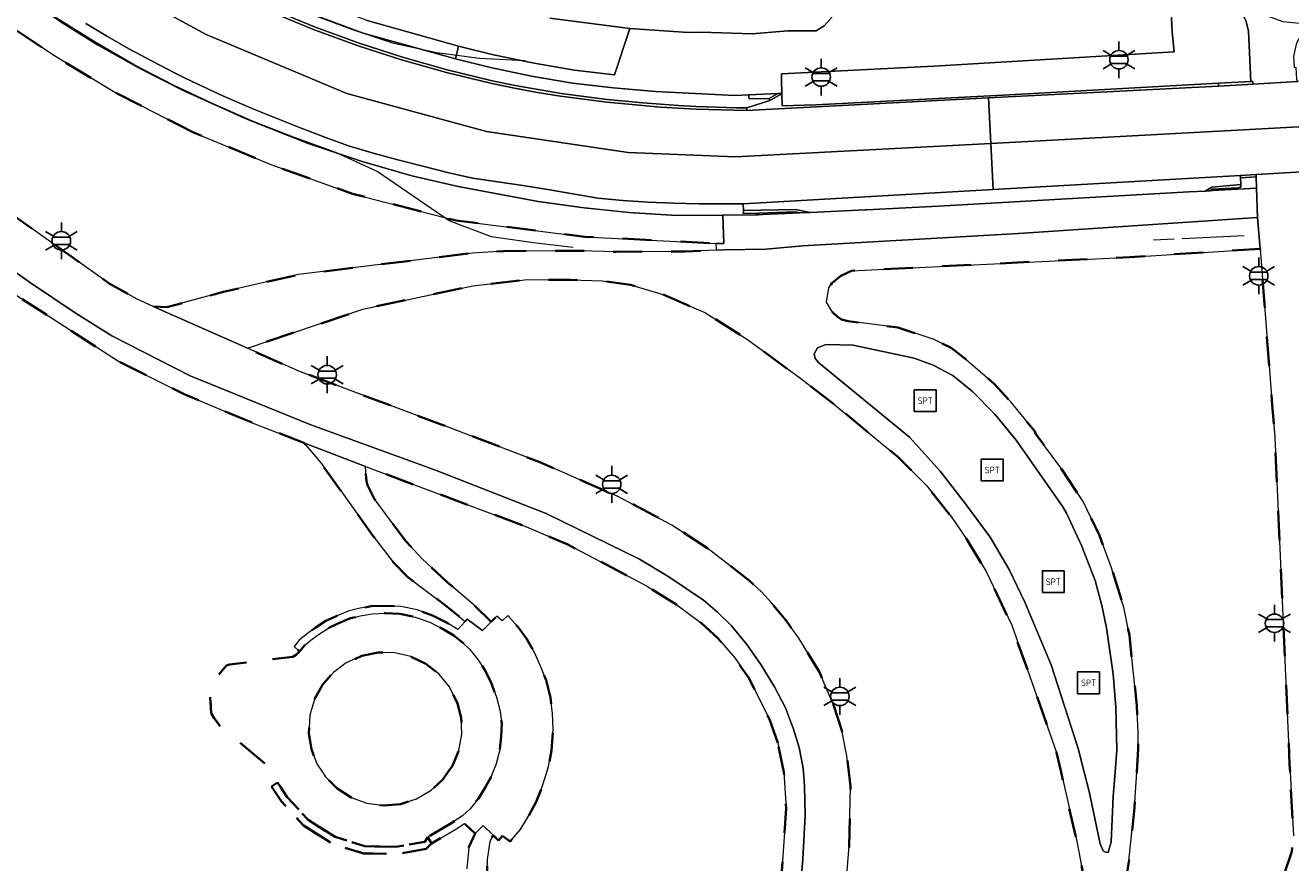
# Model space of a CAD drawing. Extents: x 105780 to 185197, y 477999 to 525027.
# Tile 66 of 562: x 106040 to 106127, y 478994 to 479051. Entities that reach past the tile are written whole.
import ezdxf
from ezdxf.enums import TextEntityAlignment as Align

# ---------------------------------------------------------------- set-up
doc = ezdxf.new("R2010")
doc.units = 0
doc.linetypes.add('XX-HIDDEN', pattern=[4, 2, -2])
for name, color, linetype, lineweight in [('B-GV-GR-HAAG_01-G', 252, 'GR-HAAG1', 13), ('B-GV-GR-MATERIAALGRENS-G', 252, 'XX-HIDDEN', 35), ('B-RO-IE-MEUBILAIR_WEGMEUBILAIR-S', 252, 'Continuous', 25), ('B-RO-IE-TERREINAFSCHEIDING_KUNSTMATIG_HEKWERK-G', 252, 'IE-TERREINAFSCHEIDING-KUNSTMATIG', 18), ('B-RO-IE-TERREINAFSCHEIDING_KUNSTMATIG_SCHUTTING-G', 252, 'IE-TERREINAFSCHEIDING-KUNSTMATIG-DICHT', 18), ('B-WE-GK-KADEMUUR-G', 252, 'Continuous', 18), ('B1-WE-VH-VERHARDING_ASFALT-GV', 252, 'Continuous', 18), ('B1-WE-VH-VERHARDING_BETON-GV', 252, 'Continuous', 18), ('B1-WE-VH-VERHARDING_BETONSTRAATSTEEN-GV', 252, 'Continuous', 18), ('B1-WE-VH-VERHARDING_HALFVERHARDING_SCHELP-GV', 252, 'Continuous', 18), ('B1-WE-VH-VERHARDING_TEGEL-GV', 252, 'Continuous', 18)]:
    doc.layers.add(name, color=color, linetype=linetype, lineweight=lineweight)
doc.styles.add('NLCS-ISO', font='NLCS-ISO.ttf')
doc.linetypes.add('GR-HAAG1', pattern='A,6,[176,NLCS.shx,S=0.125,R=0,X=0,Y=0],-2', length=8)
doc.linetypes.add('IE-TERREINAFSCHEIDING-KUNSTMATIG', pattern='A,4,[82,NLCS.SHX,S=0.75,R=90,X=0,Y=0],4,-2', length=10)
doc.linetypes.add('IE-TERREINAFSCHEIDING-KUNSTMATIG-DICHT', pattern='A,8,-1,[82,NLCS.SHX,S=0.75,R=90,X=0,Y=0],-1', length=10)

# ---------------------------------------------------------------- blocks, each defined once
blk = doc.blocks.new('B-SIE-WEG_LICHTMAST-SO')
at = {"ltscale": 0.1}
for p, q in [((0, 1.27), (0, 2.53)), ((-1.1, 0.63), (-2.19, 1.27)), ((1.1, 0.63), (2.19, 1.27)), ((-1.1, -0.63), (-2.19, -1.27)), ((0, -1.27), (0, -2.53)), ((1.1, -0.63), (2.19, -1.27))]:
    blk.add_line(p, q, dxfattribs=at)
at = {"flags": 128}
for points in [[(-1.16, 0.5), (1.16, 0.5)], [(-1.16, -0.5), (1.16, -0.5)]]:
    blk.add_lwpolyline(points, dxfattribs=at)
at = {"ltscale": 0.1}
blk.add_circle((0, 0), 1.27, dxfattribs=at)
at = {"style": 'NLCS-ISO'}
blk.add_attdef('TYPE', text='', height=1.8, dxfattribs=at).set_placement((0, 2.53), align=Align.BOTTOM_CENTER)
blk = doc.blocks.new('SIE-WEG_SPEELTOESTEL-SO')
at = {"flags": 128}
blk.add_lwpolyline([(-0.75, -0.75), (0.75, -0.75), (0.75, 0.75), (-0.75, 0.75)], close=True, dxfattribs=at)
at = {"style": 'NLCS-ISO'}
blk.add_text('SPT', height=0.45, dxfattribs=at).set_placement((0, 0), align=Align.MIDDLE_CENTER)

msp = doc.modelspace()

# ---------------------------------------------------------------- linework, layer by layer
at = {"layer": 'B-GV-GR-HAAG_01-G', "flags": 128}
for points in [[(106034.217, 479069.236), (106033.615, 479068.566), (106035.604, 479066.779), (106040.136, 479063.037), (106042.52, 479061.311), (106044.446, 479059.838), (106046.704, 479058.423), (106051.238, 479055.893), (106056.548, 479053.326), (106059.644, 479052.04), (106062.788, 479050.869), (106069.13, 479049.091), (106069.357, 479049.961), (106063.07, 479051.724), (106059.973, 479052.878), (106056.916, 479054.148), (106051.653, 479056.692), (106047.163, 479059.198), (106044.959, 479060.579), (106043.057, 479062.033), (106040.685, 479063.751), (106036.207, 479067.448)], [(106087.538, 479038.326), (106086.57, 479038.315), (106084.012, 479038.345), (106081.059, 479038.517), (106078, 479038.838), (106074.834, 479039.267), (106069.324, 479040.319), (106066.127, 479041.044), (106062.724, 479042.029), (106058.993, 479043.27), (106054.78, 479044.95), (106050.437, 479046.884), (106047.409, 479048.43), (106044.496, 479050.067), (106041.851, 479051.715), (106039.329, 479053.372), (106036.794, 479055.164), (106032.707, 479058.446), (106029.294, 479061.456), (106025.959, 479064.476), (106025.89, 479064.539), (106024.463, 479062.965), (106026.306, 479061.271), (106030.945, 479057.137), (106034.73, 479054.051), (106038.175, 479051.552), (106041.6, 479049.268), (106045.681, 479046.799), (106051.096, 479044.032), (106056.419, 479041.826), (106062.049, 479039.815), (106069.196, 479037.966), (106078.032, 479036.853), (106087.054, 479036.397), (106087.605, 479036.395)]]:
    msp.add_lwpolyline(points, close=True, dxfattribs=at)
at = {"layer": 'B-GV-GR-MATERIAALGRENS-G', "flags": 128}
for points in [[(106051.096, 479044.032), (106045.681, 479046.799), (106041.6, 479049.268), (106038.175, 479051.552), (106034.73, 479054.051), (106030.945, 479057.137), (106026.306, 479061.271), (106024.463, 479062.965), (106020.335, 479058.409), (106020.67, 479057.556), (106019.161, 479055.593), (106032.747, 479043.556), (106036.086, 479040.534), (106037.259, 479039.473), (106038.819, 479038.251), (106045.298, 479033.633), (106047.237, 479032.564), (106048.338, 479032.047), (106049.268, 479031.996), (106053.172, 479033.058), (106058.332, 479034.248), (106070.301, 479035.729), (106072.433, 479035.868), (106077.663, 479035.884), (106080.198, 479035.816), (106084.936, 479035.844), (106087.089, 479035.935), (106087.054, 479036.397), (106078.032, 479036.853), (106069.196, 479037.966), (106062.049, 479039.815), (106056.419, 479041.826)], [(106077.398, 478982.145), (106075.493, 478982.989), (106074.125, 478983.854), (106072.915, 478984.93), (106072.036, 478985.929), (106071.282, 478987.145), (106070.789, 478988.24), (106070.355, 478989.427), (106069.956, 478991.286), (106069.89, 478992.657), (106069.911, 478993.354), (106070.067, 478994.843), (106070.5, 478995.777), (106069.76, 478996.479), (106069.04, 478996.011), (106067.494, 478995.102), (106067.123, 478994.727), (106065.073, 478994.364), (106062.818, 478994.414), (106060.643, 478995.089), (106058.673, 478996.344), (106057.169, 478997.987), (106056.475, 478999.026), (106056.891, 478999.304), (106056.658, 479000), (106056.534, 479000.178), (106052.924, 479003.188), (106052.52, 479003.72), (106052.332, 479004.057), (106052.217, 479005.973), (106053.372, 479007.346), (106053.578, 479007.406), (106057.952, 479007.949), (106058.166, 479008.077), (106058.41, 479008.306), (106058.034, 479008.654), (106058.388, 479009.081), (106058.871, 479009.491), (106059.479, 479009.94), (106060.212, 479010.412), (106060.995, 479010.771), (106061.744, 479011.086), (106062.465, 479011.261), (106063.336, 479011.422), (106064.326, 479011.464), (106065.375, 479011.405), (106066.498, 479011.174), (106067.566, 479010.792), (106068.528, 479010.301), (106069.309, 479009.832), (106069.802, 479010.376), (106068.554, 479011.412), (106065.839, 479013.448), (106064.851, 479014.466), (106063.476, 479016.254), (106059.894, 479021.274), (106058.706, 479022.676), (106055.381, 479023.958), (106054.217, 479024.447), (106051.761, 479025.479), (106050.463, 479026.025), (106046.013, 479028.244), (106036.65, 479034.268), (106033.843, 479035.824), (106033.575, 479035.525), (106032.887, 479034.525), (106031.089, 479032.483), (106029.66, 479030.955), (106026.715, 479026.82), (106024.63, 479023.463), (106023.713, 479021.6), (106022.966, 479019.29), (106022.128, 479015.941), (106022.023, 479013.063), (106022.103, 479010.581), (106022.289, 479008.559), (106022.826, 479005.166), (106023.534, 479001.488), (106024.011, 479000), (106026.372, 478992.591), (106027.712, 478989.627), (106029.447, 478986.622), (106031.275, 478984.112), (106032.898, 478982.052), (106035.161, 478979.463), (106037.464, 478977.082), (106042.46, 478972.338), (106044.635, 478970.616), (106047.113, 478969.105), (106048.981, 478968.094), (106050.906, 478967.536), (106054.277, 478966.203), (106055.944, 478965.731), (106061.888, 478964.428), (106065.201, 478964.14), (106066.957, 478964.074), (106068.225, 478964.172), (106068.792, 478964.404), (106069.083, 478964.618), (106070.837, 478966.358), (106071.766, 478967.008), (106075.121, 478968.503), (106076.134, 478968.903), (106077.006, 478969.099), (106078.583, 478969.217), (106078.87, 478969.234), (106079.451, 478969.251), (106079.601, 478970.159), (106079.201, 478970.542), (106078.766, 478971.07), (106078.558, 478971.541), (106078.578, 478972.178), (106078.732, 478972.655), (106078.97, 478973.019), (106079.28, 478973.317), (106079.706, 478973.62), (106080.139, 478973.787), (106080.718, 478973.765), (106081.225, 478973.602), (106081.608, 478973.365), (106081.944, 478973.077), (106082.245, 478972.503), (106082.322, 478972.096), (106082.336, 478971.577), (106082.201, 478971.101), (106081.956, 478970.688), (106081.637, 478970.38), (106081.199, 478970.125), (106080.734, 478970.006), (106080.585, 478969.264), (106081.537, 478969.161), (106082.241, 478968.968), (106082.919, 478968.706), (106083.997, 478968.04), (106084.673, 478967.406), (106085.422, 478966.523), (106085.692, 478966.101), (106086.69, 478962.926), (106086.863, 478961.242), (106086.936, 478959.271), (106086.905, 478958.686), (106086.672, 478957.569), (106086.284, 478956.219), (106085.967, 478955.441), (106085.489, 478954.773), (106084.704, 478954.026), (106084.302, 478953.759), (106076.186, 478951.385), (106075.956, 478951.279), (106075.739, 478951.083), (106075.375, 478950.499), (106074.437, 478948.54), (106074.059, 478947.599), (106073.464, 478946.7), (106071.324, 478944.252), (106070.695, 478943.665), (106069.739, 478942.903), (106057.525, 478942.296), (106055.211, 478942.643), (106040.19, 478947.911), (106037.195, 478948.962), (106035.295, 478949.757), (106034.767, 478950.072), (106023.899, 478959.891), (106021.267, 478962.198), (106020.305, 478962.889), (106019.439, 478963.417), (106018.345, 478963.778), (106016.946, 478963.968), (106015.823, 478963.906), (106014.843, 478963.695), (106013.759, 478963.224), (106012.92, 478962.715), (106011.423, 478961.423), (106004.524, 478967.678), (106001.124, 478970.76), (106000.889, 478970.495), (106004.262, 478967.384), (106012.537, 478959.751), (106012.958, 478960.191), (106013.8, 478960.827), (106014.363, 478961.156), (106015.72, 478961.66), (106016.372, 478961.758), (106017.058, 478961.75), (106017.787, 478961.647), (106018.5, 478961.464), (106019.247, 478961.195), (106019.939, 478960.845), (106021.096, 478959.958), (106033.57, 478948.674), (106034.607, 478948.066), (106035.717, 478947.559), (106054.765, 478940.876), (106055.666, 478940.672), (106057.427, 478940.489), (106078.832, 478941.748), (106080.033, 478942.038), (106099.794, 478951.573), (106100.652, 478952.288), (106101.955, 478953.667), (106107.056, 478959.373), (106105.629, 478960.647), (106105.839, 478961.874), (106102.004, 478965.398), (106097.883, 478969.464), (106097.048, 478970.408), (106095.634, 478972.408), (106093.872, 478975.506), (106093.049, 478977.285), (106092.486, 478976.781), (106091.543, 478977.833), (106091.179, 478978.153), (106090.326, 478978.771), (106089.468, 478979.231), (106088.754, 478979.519), (106083.241, 478980.538), (106080.977, 478980.956)], [(106126.578, 479000), (106126.55, 479000.527), (106125.527, 479023.062), (106125.353, 479025.284), (106124.514, 479036.014), (106115.552, 479035.454), (106096.385, 479034.515), (106095.65, 479034.171), (106095.041, 479033.653), (106094.845, 479033.33), (106094.67, 479032.361), (106095.087, 479031.673), (106095.402, 479031.358), (106095.696, 479031.15), (106096.167, 479031.046), (106099.588, 479030.599), (106102.08, 479029.789), (106103.254, 479029.211), (106104.453, 479028.252), (106106.228, 479026.708), (106107.353, 479025.486), (106108.984, 479023.487), (106109.092, 479023.271), (106110.744, 479021.037), (106112.333, 479018.641), (106113.46, 479016.295), (106114.264, 479014.145), (106115.135, 479011.338), (106115.518, 479009.438), (106116.028, 479004.593), (106116.127, 479002.766), (106116.119, 479001.606), (106116.032, 479000), (106115.875, 478997.585), (106115.469, 478993.693), (106114.447, 478987.847), (106123.452, 478985.03), (106125.32, 478990.359), (106126.698, 478994.555), (106126.814, 478995.626)], [(106095.165, 479025.354), (106092.901, 479027.088), (106089.241, 479029.783), (106086.308, 479031.641), (106083.28, 479032.931), (106081.191, 479033.532), (106079.229, 479033.812), (106077.081, 479033.887), (106074.093, 479033.903), (106070.33, 479033.484), (106062.771, 479031.859), (106054.812, 479029.175), (106058.352, 479027.604), (106068.157, 479023.933), (106074.95, 479021.344), (106080.264, 479019.005), (106084.035, 479017.009), (106086.534, 479015.385), (106089.341, 479013.2), (106090.2, 479012.415), (106090.912, 479011.627), (106091.866, 479010.458), (106092.766, 479009.226), (106094.183, 479006.882), (106095.174, 479004.567), (106095.725, 479002.87), (106096.083, 479001.135), (106096.216, 479000), (106096.327, 478999.046), (106096.24, 478994.912), (106095.666, 478987.893), (106095.707, 478985.127), (106095.788, 478984.112), (106095.826, 478983.645), (106096.146, 478982.103), (106096.619, 478980.506), (106097.171, 478979.005), (106097.807, 478977.454), (106098.445, 478976.187), (106099.052, 478975.163), (106099.851, 478973.96), (106100.908, 478972.634), (106101.648, 478971.85), (106102.706, 478970.729), (106104.96, 478968.707), (106108.077, 478972.653), (106109.556, 478975.129), (106110.404, 478977.104), (106111.006, 478978.869), (106112.209, 478983.677), (106112.656, 478986.361), (106112.757, 478989.819), (106112.601, 478991.602), (106111.897, 478995.259), (106110.822, 479000), (106110.512, 479001.369), (106107.419, 479010.118), (106105.661, 479013.806), (106105.111, 479014.725), (106104.381, 479015.946), (106103.244, 479017.608), (106101.553, 479019.73), (106099.549, 479021.734)], [(106091.313, 479002.037), (106090.777, 479003.578), (106089.34, 479006.46), (106088.354, 479007.872), (106087.196, 479009.228), (106086.078, 479010.263), (106084.474, 479011.45), (106082.293, 479012.828), (106076.87, 479015.673), (106074.036, 479016.893), (106062.952, 479021.038), (106063.007, 479020.022), (106063.072, 479019.753), (106063.531, 479018.833), (106065.706, 479015.931), (106066.823, 479014.699), (106068.564, 479013.093), (106070.433, 479011.488), (106071.589, 479010.347), (106071.986, 479010.739), (106072.358, 479010.43), (106072.738, 479010.78), (106073.45, 479009.991), (106074.035, 479009.201), (106074.586, 479008.24), (106075.002, 479007.248), (106075.373, 479006.329), (106075.669, 479005.148), (106075.822, 479004.033), (106075.853, 479002.965), (106075.745, 479001.491), (106075.541, 479000.401), (106075.419, 479000), (106075.112, 478998.996), (106074.698, 478997.955), (106074.171, 478996.973), (106073.599, 478996.046), (106072.908, 478995.235), (106072.371, 478995.627), (106072.097, 478995.297), (106071.722, 478995.666), (106071.532, 478995.244), (106071.333, 478994.008), (106071.287, 478992.5), (106071.467, 478990.985), (106071.994, 478988.95), (106072.684, 478987.62), (106073.636, 478986.255), (106074.769, 478985.172), (106075.766, 478984.38), (106076.892, 478983.788), (106079.868, 478982.847), (106083.706, 478982.033), (106086.211, 478981.502), (106088.426, 478981.246), (106089.539, 478981.419), (106090.089, 478981.735), (106091.31, 478983.811), (106091.248, 478984.171), (106091.169, 478985.549), (106091.188, 478987.349), (106091.892, 478997.513), (106091.746, 479000)], [(106058.41, 479008.306), (106058.166, 479008.077), (106057.952, 479007.949), (106053.578, 479007.406), (106053.372, 479007.346), (106052.217, 479005.973), (106052.332, 479004.057), (106052.52, 479003.72), (106052.924, 479003.188), (106056.534, 479000.178), (106056.658, 479000), (106056.891, 478999.304), (106057.564, 478998.296), (106058.997, 478996.73), (106060.855, 478995.547), (106062.899, 478994.912), (106065.035, 478994.865), (106067.036, 478995.219), (106067.235, 478995.542), (106068.771, 478996.446), (106069.626, 478997.003), (106070.154, 478997.484), (106070.719, 478998.206), (106071.169, 478998.913), (106071.599, 478999.699), (106071.718, 479000), (106071.918, 479000.508), (106072.183, 479001.542), (106072.291, 479002.47), (106072.317, 479003.376), (106072.261, 479003.822), (106072.213, 479004.207), (106071.955, 479005.172), (106071.625, 479006.111), (106071.172, 479006.997), (106070.671, 479007.771), (106070.13, 479008.454), (106069.644, 479008.907), (106069.016, 479009.411), (106068.279, 479009.853), (106067.363, 479010.321), (106066.359, 479010.68), (106065.309, 479010.896), (106064.323, 479010.951), (106063.394, 479010.912), (106062.572, 479010.761), (106061.905, 479010.599), (106061.201, 479010.302), (106060.459, 479009.962), (106059.77, 479009.519), (106059.189, 479009.09), (106058.753, 479008.719)], [(106068.931, 479000.44), (106068.622, 479000), (106068.277, 478999.507), (106067.474, 478998.769), (106066.449, 478998.161), (106065.362, 478997.812), (106064.225, 478997.706), (106063.026, 478997.87), (106061.952, 478998.267), (106060.977, 478998.897), (106060.187, 478999.692), (106059.985, 479000), (106059.602, 479000.584), (106059.218, 479001.591), (106059.13, 479002.137), (106059.043, 479002.678), (106059.107, 479003.92), (106059.271, 479004.478), (106059.429, 479005.015), (106059.979, 479006.016), (106060.731, 479006.875), (106061.607, 479007.52), (106062.694, 479008.016), (106063.813, 479008.245), (106064.955, 479008.227), (106066.066, 479007.965), (106067.095, 479007.47), (106067.994, 479006.765), (106068.72, 479005.883), (106069.27, 479004.751), (106069.53, 479003.717), (106069.573, 479002.621), (106069.371, 479001.497)], [(106067.494, 478995.102), (106067.235, 478995.542), (106067.036, 478995.219), (106065.035, 478994.865), (106062.899, 478994.912), (106060.855, 478995.547), (106058.997, 478996.73), (106057.564, 478998.296), (106056.891, 478999.304), (106056.475, 478999.026), (106057.169, 478997.987), (106058.673, 478996.344), (106060.643, 478995.089), (106062.818, 478994.414), (106065.073, 478994.364), (106067.123, 478994.727)]]:
    msp.add_lwpolyline(points, close=True, dxfattribs=at)
at = {"layer": 'B-RO-IE-TERREINAFSCHEIDING_KUNSTMATIG_HEKWERK-G', "flags": 128}
for points in [[(106031.194, 479070.739), (106035.907, 479066.579), (106038.375, 479064.496), (106040.787, 479062.669), (106043.238, 479060.841), (106045.772, 479059.167), (106048.334, 479057.574), (106050.97, 479056.061), (106053.626, 479054.704), (106056.247, 479053.455), (106059.199, 479052.175), (106062.05, 479051.123), (106064.795, 479050.197), (106067.862, 479049.538), (106070.783, 479049.133), (106073.935, 479048.969)], [(106077.228, 479036.123), (106074.508, 479036.44), (106071.608, 479036.856), (106068.709, 479037.942), (106063.755, 479041.339), (106060.898, 479042.657), (106057.994, 479043.697), (106055.174, 479044.81), (106052.455, 479045.997), (106049.734, 479047.271), (106047.021, 479048.679), (106044.383, 479050.23), (106041.828, 479051.802), (106039.293, 479053.482), (106036.844, 479055.252), (106034.444, 479057.115), (106032.013, 479059.126), (106029.842, 479061.07), (106025.981, 479064.453)], [(106119.148, 479036.722), (106123.426, 479036.929)]]:
    msp.add_lwpolyline(points, dxfattribs=at)
at = {"layer": 'B-RO-IE-TERREINAFSCHEIDING_KUNSTMATIG_SCHUTTING-G', "flags": 128}
msp.add_lwpolyline([(106117.189, 479036.642), (106118.598, 479036.718)], dxfattribs=at)
at = {"layer": 'B-WE-GK-KADEMUUR-G', "flags": 128}
msp.add_lwpolyline([(106075.633, 479051.885), (106081.146, 479051.192), (106085.162, 479050.898), (106086.032, 479050.92), (106089.552, 479050.824), (106092.01, 479051.014), (106093.963, 479051.029), (106094.52, 479051.375), (106105.225, 479063.434)], dxfattribs=at)
at = {"layer": 'B1-WE-VH-VERHARDING_ASFALT-GV', "flags": 128}
for points in [[(106063.07, 479051.724), (106069.357, 479049.961), (106071.75, 479049.367), (106074.542, 479048.791), (106077.33, 479048.322), (106080.083, 479047.984), (106081.146, 479051.192), (106075.633, 479051.885)], [(106115.469, 478993.693), (106115.875, 478997.585), (106116.032, 479000), (106116.119, 479001.606), (106116.127, 479002.766), (106116.028, 479004.593), (106115.518, 479009.438), (106115.135, 479011.338), (106114.264, 479014.145), (106113.46, 479016.295), (106112.333, 479018.641), (106110.744, 479021.037), (106109.092, 479023.271), (106108.984, 479023.487), (106107.353, 479025.486), (106106.228, 479026.708), (106104.453, 479028.252), (106103.254, 479029.211), (106102.08, 479029.789), (106099.588, 479030.599), (106096.167, 479031.046), (106095.696, 479031.15), (106095.402, 479031.358), (106095.087, 479031.673), (106094.67, 479032.361), (106094.845, 479033.33), (106095.041, 479033.653), (106095.65, 479034.171), (106096.385, 479034.515), (106115.552, 479035.454), (106124.514, 479036.014), (106124.345, 479038.173), (106107.885, 479037.07), (106093.044, 479036.227), (106090.509, 479035.99), (106087.62, 479035.957), (106087.089, 479035.935), (106084.936, 479035.844), (106080.198, 479035.816), (106077.663, 479035.884), (106072.433, 479035.868), (106070.301, 479035.729), (106058.332, 479034.248), (106053.172, 479033.058), (106049.268, 479031.996), (106048.338, 479032.047), (106054.812, 479029.175), (106062.771, 479031.859), (106070.33, 479033.484), (106074.093, 479033.903), (106077.081, 479033.887), (106079.229, 479033.812), (106081.191, 479033.532), (106083.28, 479032.931), (106086.308, 479031.641), (106089.241, 479029.783), (106092.901, 479027.088), (106095.165, 479025.354), (106099.549, 479021.734), (106101.553, 479019.73), (106103.244, 479017.608), (106104.381, 479015.946), (106105.111, 479014.725), (106105.661, 479013.806), (106107.419, 479010.118), (106110.512, 479001.369), (106110.822, 479000), (106111.897, 478995.259), (106112.601, 478991.602)], [(106071.287, 478992.5), (106071.333, 478994.008), (106071.532, 478995.244), (106071.722, 478995.666), (106071.038, 478996.338), (106070.5, 478995.777), (106070.067, 478994.843), (106069.911, 478993.354)]]:
    msp.add_lwpolyline(points, dxfattribs=at)
for points in [[(106112.418, 479000), (106112.001, 479001.625), (106110.138, 479007.395), (106108.331, 479011.716), (106107.247, 479013.963), (106105.93, 479016.188), (106104.244, 479018.468), (106102.491, 479020.731), (106100.389, 479023.05), (106094.135, 479028.185), (106093.902, 479028.468), (106093.824, 479028.785), (106094.06, 479029.2), (106094.618, 479029.438), (106096.518, 479029.389), (106100.718, 479028.493), (106102.02, 479028.006), (106103.373, 479027.297), (106104.713, 479026.203), (106106.263, 479024.648), (106107.726, 479022.859), (106110.933, 479018.275), (106111.201, 479017.819), (106112.233, 479015.596), (106113.164, 479013.196), (106113.629, 479011.473), (106113.939, 479009.939), (106114.403, 479006.751), (106114.593, 479004.489), (106114.653, 479001.528), (106114.532, 479000), (106114.4, 478998.341), (106114.268, 478995.215), (106114.052, 478994.478), (106113.884, 478994.491), (106113.717, 478994.594), (106113.516, 478995.066), (106112.757, 478998.679)], [(106063.531, 479018.833), (106063.072, 479019.753), (106063.007, 479020.022), (106062.952, 479021.038), (106058.706, 479022.676), (106059.894, 479021.274), (106063.476, 479016.254), (106064.851, 479014.466), (106065.839, 479013.448), (106068.554, 479011.412), (106069.802, 479010.376), (106069.951, 479010.54), (106070.987, 479009.752), (106071.589, 479010.347), (106070.433, 479011.488), (106068.564, 479013.093), (106066.823, 479014.699), (106065.706, 479015.931)], [(106068.931, 479000.44), (106069.371, 479001.497), (106069.573, 479002.621), (106069.53, 479003.717), (106069.27, 479004.751), (106068.72, 479005.883), (106067.994, 479006.765), (106067.095, 479007.47), (106066.066, 479007.965), (106064.955, 479008.227), (106063.813, 479008.245), (106062.694, 479008.016), (106061.607, 479007.52), (106060.731, 479006.875), (106059.979, 479006.016), (106059.429, 479005.015), (106059.271, 479004.478), (106059.107, 479003.92), (106059.043, 479002.678), (106059.13, 479002.137), (106059.218, 479001.591), (106059.602, 479000.584), (106059.985, 479000), (106060.187, 478999.692), (106060.977, 478998.897), (106061.952, 478998.267), (106063.026, 478997.87), (106064.225, 478997.706), (106065.362, 478997.812), (106066.449, 478998.161), (106067.474, 478998.769), (106068.277, 478999.507), (106068.622, 479000)]]:
    msp.add_lwpolyline(points, close=True, dxfattribs=at)
at = {"layer": 'B1-WE-VH-VERHARDING_BETON-GV', "flags": 128}
for points in [[(106043.689, 479051.535), (106045.192, 479050.637), (106046.713, 479049.769), (106048.251, 479048.932), (106049.806, 479048.126), (106050.58, 479047.745), (106051.357, 479047.371), (106052.138, 479047.003), (106052.921, 479046.641), (106053.707, 479046.285), (106055.308, 479045.619), (106056.914, 479044.968), (106058.526, 479044.33), (106060.144, 479043.708), (106061.768, 479043.1), (106063.465, 479042.61), (106065.169, 479042.143), (106066.88, 479041.701), (106068.596, 479041.282), (106070.318, 479040.887), (106072.044, 479040.634), (106073.767, 479040.369), (106075.489, 479040.094), (106077.21, 479039.807), (106078.928, 479039.509), (106080.663, 479039.353), (106082.402, 479039.235), (106084.143, 479039.156), (106085.885, 479039.115), (106087.627, 479039.113), (106088.945, 479039.117), (106106.147, 479040.1), (106105.983, 479043.276), (106088.41, 479042.341), (106081.029, 479042.643), (106071.273, 479044.085), (106061.669, 479046.72), (106051.975, 479050.758), (106045.08, 479054.535)], [(106045.08, 479054.535), (106051.975, 479050.758), (106061.669, 479046.72), (106071.273, 479044.085), (106081.029, 479042.643), (106088.41, 479042.341), (106105.983, 479043.276), (106105.822, 479046.404), (106089.176, 479045.549), (106085.703, 479045.63), (106084.473, 479045.698), (106083.244, 479045.78), (106082.016, 479045.878), (106080.789, 479045.99), (106079.564, 479046.117), (106077.967, 479046.308), (106076.375, 479046.532), (106074.787, 479046.789), (106073.205, 479047.078), (106071.63, 479047.401), (106068.513, 479048.15), (106065.428, 479049.019), (106062.38, 479050.008), (106059.372, 479051.116), (106056.409, 479052.339)], [(106127.411, 479041.321), (106124.238, 479041.13), (106124.24, 479040.979), (106124.269, 479040.199), (106124.345, 479038.173), (106124.514, 479036.014), (106125.353, 479025.284), (106125.527, 479023.062), (106126.55, 479000.527), (106126.578, 479000), (106126.814, 478995.626)], [(106095.666, 478987.893), (106096.24, 478994.912), (106096.327, 478999.046), (106096.216, 479000), (106096.083, 479001.135), (106095.725, 479002.87), (106095.174, 479004.567), (106094.183, 479006.882), (106092.766, 479009.226), (106091.866, 479010.458), (106090.912, 479011.627), (106090.2, 479012.415), (106089.341, 479013.2), (106086.534, 479015.385), (106084.035, 479017.009), (106080.264, 479019.005), (106074.95, 479021.344), (106068.157, 479023.933), (106058.352, 479027.604), (106054.812, 479029.175), (106048.338, 479032.047), (106047.237, 479032.564), (106045.298, 479033.633), (106038.819, 479038.251)], [(106036.934, 479035.758), (106039.879, 479033.675), (106043.022, 479031.57), (106045.492, 479030.042), (106050.888, 479027.273), (106059.178, 479023.899), (106067.768, 479020.799), (106075.374, 479017.813), (106081.798, 479014.659), (106083.816, 479013.452), (106086.197, 479011.836), (106087.167, 479011.013), (106088.129, 479010.071), (106089.191, 479008.794), (106090.165, 479007.412), (106091.103, 479005.878), (106091.856, 479004.445), (106092.406, 479002.964), (106092.788, 479001.712), (106093.047, 479000.401), (106093.082, 479000), (106093.164, 478999.046), (106093.214, 478997.027), (106093.042, 478994.025), (106092.655, 478989.529)], [(106092.655, 478989.529), (106093.042, 478994.025), (106093.214, 478997.027), (106093.164, 478999.046), (106093.082, 479000), (106093.047, 479000.401), (106092.788, 479001.712), (106092.406, 479002.964), (106091.856, 479004.445), (106091.103, 479005.878), (106090.165, 479007.412), (106089.191, 479008.794), (106088.129, 479010.071), (106087.167, 479011.013), (106086.197, 479011.836), (106083.816, 479013.452), (106081.798, 479014.659), (106075.374, 479017.813), (106067.768, 479020.799), (106059.178, 479023.899), (106050.888, 479027.273), (106045.492, 479030.042), (106043.022, 479031.57), (106039.879, 479033.675), (106036.934, 479035.758)], [(106036.65, 479034.268), (106046.013, 479028.244), (106050.463, 479026.025), (106051.761, 479025.479), (106054.217, 479024.447), (106055.381, 479023.958), (106058.706, 479022.676), (106062.952, 479021.038), (106074.036, 479016.893), (106076.87, 479015.673), (106082.293, 479012.828), (106084.474, 479011.45), (106086.078, 479010.263), (106087.196, 479009.228), (106088.354, 479007.872), (106089.34, 479006.46), (106090.777, 479003.578), (106091.313, 479002.037), (106091.746, 479000), (106091.892, 478997.513), (106091.188, 478987.349)], [(106126.698, 478994.555), (106125.32, 478990.359)]]:
    msp.add_lwpolyline(points, dxfattribs=at)
for points in [[(106203.995, 479048.589), (106203.745, 479051.673), (106173.765, 479050.064), (106168.308, 479049.745), (106127.094, 479047.532), (106124.037, 479047.355), (106121.658, 479047.218), (106105.822, 479046.404), (106105.983, 479043.276), (106123.789, 479044.224), (106170.773, 479046.789), (106193.396, 479048.014)], [(106204.244, 479045.505), (106203.995, 479048.589), (106193.396, 479048.014), (106170.773, 479046.789), (106123.789, 479044.224), (106105.983, 479043.276), (106106.147, 479040.1), (106123.174, 479041.074), (106124.238, 479041.13), (106127.411, 479041.321), (106155.01, 479042.868), (106167.179, 479043.484), (106173.839, 479043.864)], [(106090.724, 479046.359), (106090.768, 479046.219), (106091.6, 479046.695), (106091.6, 479046.716), (106091.332, 479046.704)], [(106088.945, 479039.117), (106088.952, 479038.65), (106092.538, 479038.728), (106093.538, 479038.529), (106097.345, 479038.711), (106097.427, 479038.715), (106102.376, 479038.951), (106119.62, 479039.934), (106120.738, 479039.998), (106121.188, 479040.258), (106123.185, 479040.443), (106123.176, 479040.906), (106123.174, 479041.074), (106106.147, 479040.1)], [(106120.738, 479039.998), (106120.994, 479040.012), (106121.06, 479040.016), (106121.233, 479040.117), (106122.953, 479040.223), (106123.195, 479040.263), (106123.185, 479040.443), (106121.188, 479040.258)], [(106092.833, 479038.495), (106093.538, 479038.529), (106092.538, 479038.728), (106088.952, 479038.65), (106088.947, 479038.44), (106089.996, 479038.484), (106092.513, 479038.557)], [(106075.002, 479007.248), (106074.586, 479008.24), (106074.035, 479009.201), (106073.45, 479009.991), (106072.738, 479010.78), (106072.358, 479010.43), (106071.986, 479010.739), (106071.589, 479010.347), (106070.987, 479009.752), (106069.951, 479010.54), (106069.802, 479010.376), (106069.309, 479009.832), (106068.528, 479010.301), (106067.566, 479010.792), (106066.498, 479011.174), (106065.375, 479011.405), (106064.326, 479011.464), (106063.336, 479011.422), (106062.465, 479011.261), (106061.744, 479011.086), (106060.995, 479010.771), (106060.212, 479010.412), (106059.479, 479009.94), (106058.871, 479009.491), (106058.388, 479009.081), (106058.034, 479008.654), (106058.41, 479008.306), (106058.753, 479008.719), (106059.189, 479009.09), (106059.77, 479009.519), (106060.459, 479009.962), (106061.201, 479010.302), (106061.905, 479010.599), (106062.572, 479010.761), (106063.394, 479010.912), (106064.323, 479010.951), (106065.309, 479010.896), (106066.359, 479010.68), (106067.363, 479010.321), (106068.279, 479009.853), (106069.016, 479009.411), (106069.644, 479008.907), (106070.13, 479008.454), (106070.671, 479007.771), (106071.172, 479006.997), (106071.625, 479006.111), (106071.955, 479005.172), (106072.213, 479004.207), (106072.261, 479003.822), (106072.317, 479003.376), (106072.291, 479002.47), (106072.183, 479001.542), (106071.918, 479000.508), (106071.718, 479000), (106071.599, 478999.699), (106071.169, 478998.913), (106070.719, 478998.206), (106070.154, 478997.484), (106069.626, 478997.003), (106068.771, 478996.446), (106067.235, 478995.542), (106067.494, 478995.102), (106069.04, 478996.011), (106069.76, 478996.479), (106070.5, 478995.777), (106071.038, 478996.338), (106071.722, 478995.666), (106072.097, 478995.297), (106072.371, 478995.627), (106072.908, 478995.235), (106073.599, 478996.046), (106074.171, 478996.973), (106074.698, 478997.955), (106075.112, 478998.996), (106075.419, 479000), (106075.541, 479000.401), (106075.745, 479001.491), (106075.853, 479002.965), (106075.822, 479004.033), (106075.669, 479005.148), (106075.373, 479006.329)]]:
    msp.add_lwpolyline(points, close=True, dxfattribs=at)
at = {"layer": 'B1-WE-VH-VERHARDING_BETONSTRAATSTEEN-GV', "flags": 128}
msp.add_lwpolyline([(106056.409, 479052.339), (106059.372, 479051.116), (106062.38, 479050.008), (106065.428, 479049.019), (106068.513, 479048.15), (106071.63, 479047.401), (106073.205, 479047.078), (106074.787, 479046.789), (106076.375, 479046.532), (106077.967, 479046.308), (106079.564, 479046.117), (106080.789, 479045.99), (106082.016, 479045.878), (106083.244, 479045.78), (106084.473, 479045.698), (106085.703, 479045.63), (106089.176, 479045.549), (106089.18, 479045.723), (106088.486, 479045.73), (106087.792, 479045.743), (106087.098, 479045.76), (106086.405, 479045.783), (106085.711, 479045.81), (106084.484, 479045.882), (106083.257, 479045.968), (106082.032, 479046.067), (106080.808, 479046.18), (106079.585, 479046.306), (106077.992, 479046.496), (106076.404, 479046.719), (106074.82, 479046.975), (106073.242, 479047.265), (106071.671, 479047.587), (106068.562, 479048.333), (106065.484, 479049.201), (106062.442, 479050.187), (106059.441, 479051.292), (106056.486, 479052.513)], dxfattribs=at)
for points in [[(106121.647, 479047.41), (106121.658, 479047.218), (106124.037, 479047.355), (106124.027, 479047.525), (106124.026, 479047.541), (106123.875, 479047.533)], [(106123.174, 479041.074), (106123.176, 479040.906), (106124.24, 479040.979), (106124.238, 479041.13)]]:
    msp.add_lwpolyline(points, close=True, dxfattribs=at)
at = {"layer": 'B1-WE-VH-VERHARDING_HALFVERHARDING_SCHELP-GV', "flags": 128}
msp.add_lwpolyline([(106112.418, 479000), (106112.757, 478998.679), (106113.516, 478995.066), (106113.717, 478994.594), (106113.884, 478994.491), (106114.052, 478994.478), (106114.268, 478995.215), (106114.4, 478998.341), (106114.532, 479000), (106114.653, 479001.528), (106114.593, 479004.489), (106114.403, 479006.751), (106113.939, 479009.939), (106113.629, 479011.473), (106113.164, 479013.196), (106112.233, 479015.596), (106111.201, 479017.819), (106110.933, 479018.275), (106107.726, 479022.859), (106106.263, 479024.648), (106104.713, 479026.203), (106103.373, 479027.297), (106102.02, 479028.006), (106100.718, 479028.493), (106096.518, 479029.389), (106094.618, 479029.438), (106094.06, 479029.2), (106093.824, 479028.785), (106093.902, 479028.468), (106094.135, 479028.185), (106100.389, 479023.05), (106102.491, 479020.731), (106104.244, 479018.468), (106105.93, 479016.188), (106107.247, 479013.963), (106108.331, 479011.716), (106110.138, 479007.395), (106112.001, 479001.625)], close=True, dxfattribs=at)
at = {"layer": 'B1-WE-VH-VERHARDING_TEGEL-GV', "flags": 128}
for points in [[(106105.225, 479063.434), (106094.52, 479051.375), (106093.963, 479051.029), (106092.01, 479051.014), (106089.552, 479050.824), (106086.032, 479050.92), (106085.162, 479050.898), (106081.146, 479051.192), (106080.083, 479047.984), (106077.33, 479048.322), (106074.542, 479048.791), (106071.75, 479049.367), (106069.357, 479049.961), (106069.13, 479049.091), (106071.55, 479048.489), (106074.376, 479047.907), (106077.2, 479047.431), (106079.99, 479047.089), (106082.907, 479046.845), (106088.359, 479046.575), (106089.333, 479046.617), (106091.332, 479046.704), (106091.6, 479046.716), (106091.583, 479047.617), (106091.575, 479048.06), (106102.054, 479048.581), (106118.602, 479049.576), (106118.463, 479050.922), (106118.411, 479051.889)], [(106056.486, 479052.513), (106059.441, 479051.292), (106062.442, 479050.187), (106065.484, 479049.201), (106068.562, 479048.333), (106071.671, 479047.587), (106073.242, 479047.265), (106074.82, 479046.975), (106076.404, 479046.719), (106077.992, 479046.496), (106079.585, 479046.306), (106080.808, 479046.18), (106082.032, 479046.067), (106083.257, 479045.968), (106084.484, 479045.882), (106085.711, 479045.81), (106086.405, 479045.783), (106087.098, 479045.76), (106087.792, 479045.743), (106088.486, 479045.73), (106089.18, 479045.723), (106090.768, 479046.219), (106090.724, 479046.359), (106089.358, 479046.339), (106089.339, 479046.437), (106089.333, 479046.617), (106088.359, 479046.575), (106082.907, 479046.845), (106079.99, 479047.089), (106077.2, 479047.431), (106074.376, 479047.907), (106071.55, 479048.489), (106069.13, 479049.091), (106062.788, 479050.869), (106059.644, 479052.04)], [(106041.851, 479051.715), (106044.496, 479050.067), (106047.409, 479048.43), (106050.437, 479046.884), (106054.78, 479044.95), (106058.993, 479043.27), (106062.724, 479042.029), (106066.127, 479041.044), (106069.324, 479040.319), (106074.834, 479039.267), (106078, 479038.838), (106079.373, 479038.694), (106081.059, 479038.517), (106084.012, 479038.345), (106086.57, 479038.315), (106087.538, 479038.326), (106089.826, 479038.351), (106089.987, 479038.359), (106089.996, 479038.484), (106088.947, 479038.44), (106088.952, 479038.65), (106088.945, 479039.117), (106087.627, 479039.113), (106085.885, 479039.115), (106084.143, 479039.156), (106082.402, 479039.235), (106080.663, 479039.353), (106078.928, 479039.509), (106077.21, 479039.807), (106075.489, 479040.094), (106073.767, 479040.369), (106072.044, 479040.634), (106070.318, 479040.887), (106068.596, 479041.282), (106066.88, 479041.701), (106065.169, 479042.143), (106063.465, 479042.61), (106061.768, 479043.1), (106060.144, 479043.708), (106058.526, 479044.33), (106056.914, 479044.968), (106055.308, 479045.619), (106053.707, 479046.285), (106052.921, 479046.641), (106052.138, 479047.003), (106051.357, 479047.371), (106050.58, 479047.745), (106049.806, 479048.126), (106048.251, 479048.932), (106046.713, 479049.769), (106045.192, 479050.637), (106043.689, 479051.535)]]:
    msp.add_lwpolyline(points, dxfattribs=at)
for points in [[(106091.575, 479048.06), (106091.583, 479047.617), (106091.6, 479046.716), (106091.6, 479046.695), (106091.615, 479045.867), (106093.948, 479045.931), (106106.839, 479046.592), (106121.647, 479047.41), (106123.875, 479047.533), (106123.729, 479050.99), (106123.558, 479051.673), (106123.158, 479052.472), (106122.461, 479053.244), (106118.127, 479057.166), (106118.411, 479051.889), (106118.463, 479050.922), (106118.602, 479049.576), (106102.054, 479048.581)], [(106124.026, 479047.541), (106124.027, 479047.525), (106124.037, 479047.355), (106127.094, 479047.532), (106127.045, 479047.681), (106127.004, 479048.492), (106126.881, 479048.485), (106126.876, 479048.55), (106126.833, 479049.244), (106127.038, 479050.207), (106127.353, 479050.738), (106127.742, 479051.099), (106128.177, 479051.386), (106128.311, 479051.409), (106126.099, 479051.633), (106123.873, 479052.438), (106122.461, 479053.244), (106123.158, 479052.472), (106123.558, 479051.673), (106123.729, 479050.99), (106123.875, 479047.533)], [(106089.18, 479045.723), (106089.176, 479045.549), (106105.822, 479046.404), (106121.658, 479047.218), (106121.647, 479047.41), (106106.839, 479046.592), (106093.948, 479045.931), (106091.615, 479045.867), (106091.6, 479046.695), (106090.768, 479046.219)], [(106089.333, 479046.617), (106089.339, 479046.437), (106089.358, 479046.339), (106090.724, 479046.359), (106091.332, 479046.704)], [(106124.24, 479040.979), (106123.176, 479040.906), (106123.185, 479040.443), (106123.195, 479040.263), (106122.953, 479040.223), (106122.958, 479040.125), (106124.269, 479040.199)], [(106124.269, 479040.199), (106122.958, 479040.125), (106121.231, 479040.026), (106121.06, 479040.016), (106120.994, 479040.012), (106120.738, 479039.998), (106119.62, 479039.934), (106102.376, 479038.951), (106097.427, 479038.715), (106097.345, 479038.711), (106093.538, 479038.529), (106092.833, 479038.495), (106090.289, 479038.373), (106089.987, 479038.359), (106089.826, 479038.351), (106087.538, 479038.326), (106087.605, 479036.395), (106087.054, 479036.397), (106087.089, 479035.935), (106087.62, 479035.957), (106090.509, 479035.99), (106093.044, 479036.227), (106107.885, 479037.07), (106124.345, 479038.173)], [(106121.233, 479040.117), (106121.06, 479040.016), (106121.231, 479040.026), (106122.958, 479040.125), (106122.953, 479040.223)], [(106089.996, 479038.484), (106089.987, 479038.359), (106090.289, 479038.373), (106092.833, 479038.495), (106092.513, 479038.557)]]:
    msp.add_lwpolyline(points, close=True, dxfattribs=at)

# ---------------------------------------------------------------- block references
at = {"layer": 'B-RO-IE-MEUBILAIR_WEGMEUBILAIR-S', "xscale": 0.5, "yscale": 0.5, "zscale": 0.5}
for p in [(106114.802, 479049.033), (106094.308, 479047.84), (106042.012, 479036.571), (106124.421, 479034.163), (106060.307, 479027.36), (106079.892, 479019.811), (106125.508, 479010.256), (106095.592, 479005.221)]:
    msp.add_blockref('B-SIE-WEG_LICHTMAST-SO', p, dxfattribs=at)
at = {"layer": 'B-RO-IE-MEUBILAIR_WEGMEUBILAIR-S'}
for p in [(106101.465, 479025.569), (106106.075, 479020.797), (106110.281, 479013.113), (106112.707, 479006.158)]:
    msp.add_blockref('SIE-WEG_SPEELTOESTEL-SO', p, dxfattribs=at)

doc.saveas('drawing.dxf')
